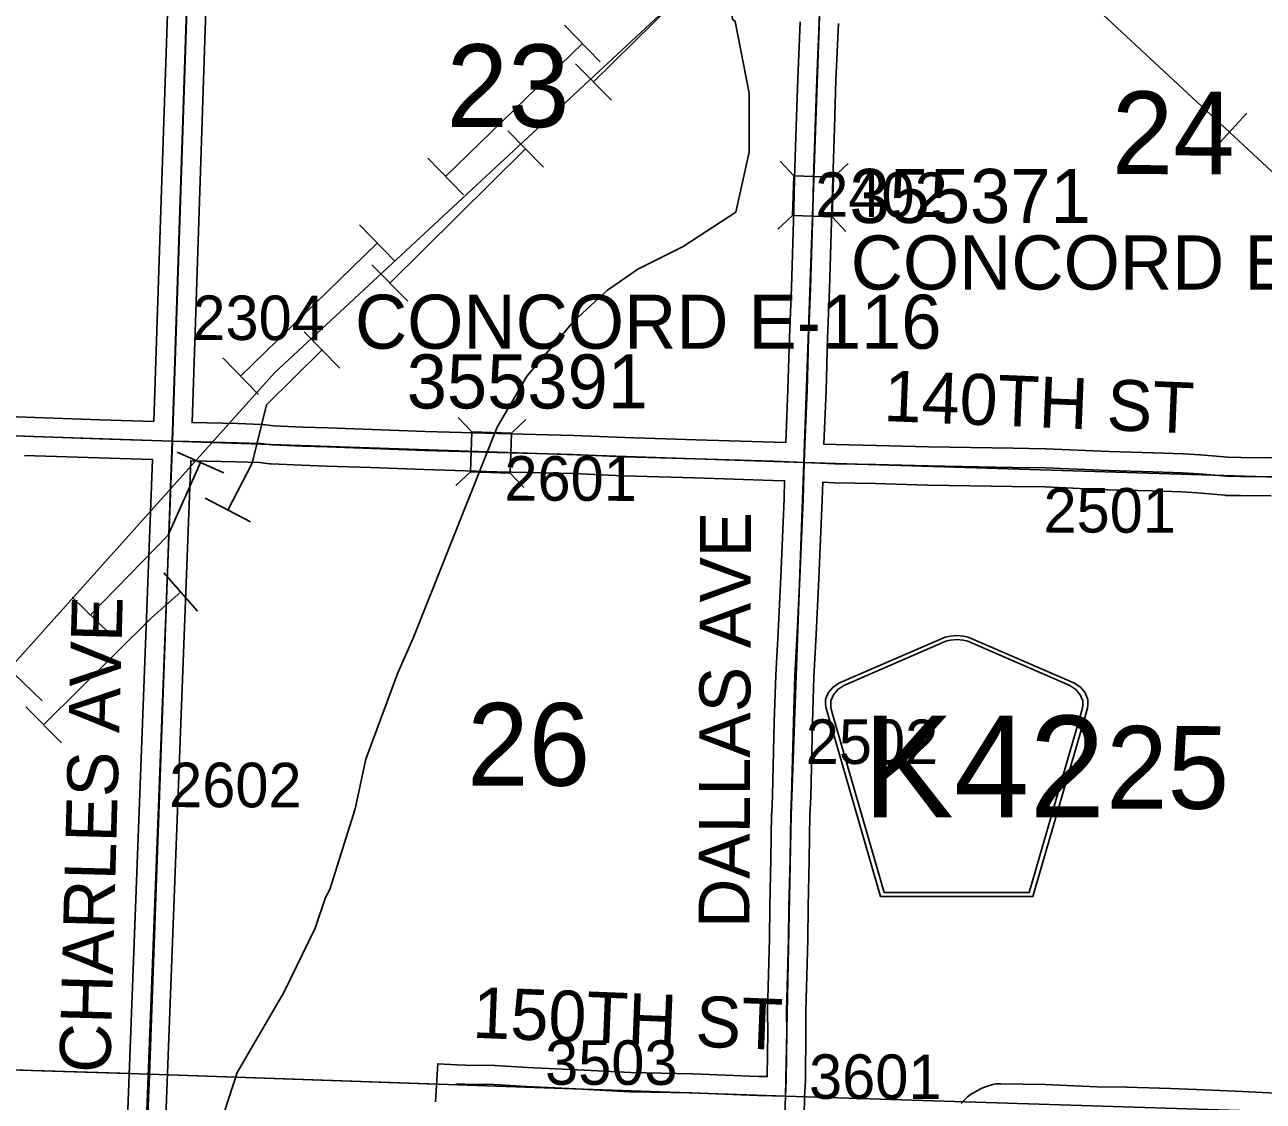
# Model space of a CAD drawing. Extents: x -157.2 to -99.3, y 12.2 to 46.2.
# Drawn here: x -140.761 to -138.814, y 36.013 to 37.706 of the extents above; entities that cross this region are included whole.
import ezdxf

# ---------------------------------------------------------------- set-up
doc = ezdxf.new("R2010")
doc.units = 0
for name, color, linetype in [('tdCoHydroRiver', 7, 'Continuous'), ('tdCoPipe', 7, 'Continuous'), ('tdCoPipe1', 7, 'Continuous'), ('tdCoPipe2', 7, 'Continuous'), ('tdCoSecRdNmbr', 7, 'Continuous'), ('tdCoSecRdTxt', 7, 'Continuous'), ('tdCoSecRteBand', 7, 'Continuous'), ('tdCoSecRteCL', 7, 'Continuous'), ('tdCoSectLine', 7, 'Continuous'), ('tdCoSectLinePart', 7, 'Continuous'), ('tdCoSectNmbr', 7, 'Continuous'), ('tdCoShieldCoRte', 7, 'Continuous'), ('tdCoStrucSec', 7, 'Continuous'), ('tdCoStrucSecCoName', 7, 'Continuous'), ('tdCoStrucSecFHWANum', 7, 'Continuous'), ('tdCoSurfEarth', 7, 'Continuous'), ('tdCoSurfGravel', 7, 'Continuous')]:
    doc.layers.add(name, color=color, linetype=linetype)

msp = doc.modelspace()

# ---------------------------------------------------------------- linework, layer by layer
at = {"layer": 'tdCoHydroRiver'}
for points in [[(-140.1507, 36.7411), (-140.0188, 37.0728), (-139.9717, 37.1534), (-139.8979, 37.2394), (-139.8452, 37.2882), (-139.7975, 37.3214), (-139.7261, 37.357), (-139.6432, 37.4111), (-139.6226, 37.5051), (-139.6225, 37.5982), (-139.6442, 37.7108), (-139.6488, 37.7141), (-139.6563, 37.7775), (-139.6507, 37.853), (-139.6468, 37.8766), (-139.616, 37.9513), (-139.6119, 37.9827)], [(-140.2417, 36.4727), (-140.225, 36.5511), (-140.1748, 36.6867), (-140.1507, 36.7411)], [(-140.4274, 36.0583), (-140.3538, 36.184), (-140.305, 36.2851), (-140.2886, 36.3336), (-140.2819, 36.346), (-140.2417, 36.4727)], [(-140.5211, 35.3853), (-140.5295, 35.4171), (-140.5267, 35.5023), (-140.5104, 35.5666), (-140.5163, 35.6299), (-140.5106, 35.7071), (-140.4601, 35.8982), (-140.4474, 35.9972), (-140.4274, 36.0583)]]:
    msp.add_lwpolyline(points, dxfattribs=at)
at = {"layer": 'tdCoPipe'}
msp.add_line((-138.8947, 37.5073), (-138.8398, 37.5664), dxfattribs=at)
for points in [[(-145.5545, 32.0407), (-145.4652, 31.9559), (-145.2641, 32.039), (-144.2371, 32.0131), (-143.232, 33.3859), (-142.9301, 33.9124), (-142.0867, 34.756), (-141.6374, 35.6825), (-141.5355, 35.8566), (-140.3685, 37.1582), (-139.4239, 38.0364), (-138.0693, 39.5013), (-138.0266, 39.825), (-137.4064, 40.3449), (-136.8596, 41.0707)], [(-139.4195, 38.0502), (-138.4476, 37.1467), (-138.0241, 36.3829), (-137.6791, 35.7892), (-137.4645, 35.7961), (-137.3534, 35.3976)], [(-139.0877, 37.7418), (-138.8672, 37.5368)]]:
    msp.add_lwpolyline(points, dxfattribs=at)
at = {"layer": 'tdCoPipe1'}
for p, q in [((-139.9127, 37.705), (-139.8568, 37.6475)), ((-140.1276, 37.4957), (-140.0717, 37.4382)), ((-140.2351, 37.391), (-140.1792, 37.3336)), ((-140.45, 37.1817), (-140.3941, 37.1243)), ((-140.5216, 37.0337), (-140.4484, 37.001)), ((-140.6868, 36.8058), (-140.6294, 36.7498)), ((-140.7915, 36.6983), (-140.734, 36.6424))]:
    msp.add_line(p, q, dxfattribs=at)
for points in [[(-139.8847, 37.6763), (-140.0997, 37.467)], [(-140.2071, 37.3623), (-140.4221, 37.153)], [(-140.485, 37.0173), (-140.5359, 36.9033), (-140.6581, 36.7778)]]:
    msp.add_lwpolyline(points, dxfattribs=at)
at = {"layer": 'tdCoPipe2'}
for p, q in [((-139.8953, 37.6442), (-139.839, 37.5872)), ((-140.0021, 37.5388), (-139.9458, 37.4818)), ((-140.2156, 37.3281), (-140.1592, 37.271)), ((-140.3223, 37.2227), (-140.266, 37.1656)), ((-140.4775, 36.9611), (-140.4063, 36.9242)), ((-140.5429, 36.8437), (-140.4898, 36.7837)), ((-140.7599, 36.6334), (-140.7035, 36.5765))]:
    msp.add_line(p, q, dxfattribs=at)
for points in [[(-139.645, 37.8092), (-139.6761, 37.8043), (-139.8672, 37.6157)], [(-139.9739, 37.5103), (-140.1874, 37.2995)], [(-140.2941, 37.1941), (-140.3815, 37.1079), (-140.4037, 37.0164), (-140.4419, 36.9426)], [(-140.5164, 36.8137), (-140.5618, 36.7735), (-140.7317, 36.605)]]:
    msp.add_lwpolyline(points, dxfattribs=at)
at = {"layer": 'tdCoSecRteBand'}
for points in [[(-140.5583, 37.0819), (-140.5467, 37.4304), (-140.5271, 38.0167), (-140.5271, 38.0167), (-140.5654, 38.0179), (-140.5657, 38.018), (-140.566, 38.018), (-140.6644, 38.0231), (-140.8661, 38.0308)], [(-140.4671, 38.0146), (-140.4867, 37.4284), (-140.4983, 37.0801), (-140.4267, 37.0784), (-140.4265, 37.0784), (-140.4264, 37.0784), (-140.3891, 37.0772), (-140.3877, 37.0771), (-140.3863, 37.077), (-140.3703, 37.0749), (-140.3239, 37.073), (-140.2851, 37.0718), (-140.285, 37.0718), (-140.285, 37.0718), (-140.2149, 37.0693), (-140.2149, 37.0693), (-140.2149, 37.0693), (-140.1314, 37.0663), (-140.0179, 37.0629), (-139.8981, 37.0599), (-139.8978, 37.0599), (-139.8976, 37.0599), (-139.8179, 37.0565), (-139.7061, 37.053), (-139.583, 37.0493), (-139.5829, 37.0493), (-139.5827, 37.0493), (-139.5648, 37.0486)], [(-139.5648, 37.0486), (-139.5614, 37.1321), (-139.559, 37.2141), (-139.559, 37.2142), (-139.559, 37.2143), (-139.556, 37.2924), (-139.5523, 37.415), (-139.5511, 37.464), (-139.5511, 37.4641), (-139.5511, 37.4643), (-139.5484, 37.5456), (-139.5459, 37.6206), (-139.5459, 37.6207), (-139.5459, 37.6208), (-139.5422, 37.71)], [(-139.4822, 37.7076), (-139.4859, 37.6185), (-139.4884, 37.5436), (-139.4884, 37.5436), (-139.4884, 37.5436), (-139.4911, 37.4624), (-139.4923, 37.4134), (-139.4923, 37.4134), (-139.4923, 37.4133), (-139.496, 37.2905), (-139.496, 37.2904), (-139.496, 37.2902), (-139.499, 37.2122), (-139.5015, 37.1302), (-139.5015, 37.13), (-139.5015, 37.1299), (-139.5049, 37.0461), (-139.4861, 37.0454), (-139.4226, 37.0441), (-139.4225, 37.0441), (-139.4224, 37.0441), (-139.3404, 37.0419), (-139.2081, 37.0397), (-139.1564, 37.039), (-139.1559, 37.039), (-139.1555, 37.0389), (-139.0566, 37.0345), (-138.9871, 37.0326), (-138.987, 37.0325), (-138.9869, 37.0325), (-138.9403, 37.0311), (-138.94, 37.0311), (-138.9396, 37.031), (-138.9137, 37.0296), (-138.9132, 37.0295), (-138.9127, 37.0295), (-138.8698, 37.0256), (-138.849, 37.0254), (-138.8489, 37.0254), (-138.8488, 37.0254), (-138.8008, 37.0247)], [(-140.8575, 37.0922), (-140.7599, 37.0885), (-140.6429, 37.0846), (-140.5583, 37.0819)], [(-140.6235, 35.3638), (-140.5605, 37.0219), (-140.6448, 37.0246), (-140.6448, 37.0246), (-140.6449, 37.0246), (-140.762, 37.0286)], [(-140.1154, 36.0122), (-140.1121, 36.0721), (-140.0821, 36.0704), (-140.0683, 36.0697), (-140.0231, 36.0692), (-140.0225, 36.0692), (-140.0218, 36.0691), (-139.9709, 36.0664), (-139.8928, 36.0627), (-139.8927, 36.0627), (-139.8925, 36.0627), (-139.809, 36.0581), (-139.7124, 36.0564), (-139.7121, 36.0563), (-139.7117, 36.0563), (-139.6079, 36.0522), (-139.5939, 36.0518), (-139.5933, 36.1213), (-139.5935, 36.1543), (-139.5935, 36.1548), (-139.5935, 36.1554), (-139.5903, 36.2688), (-139.5898, 36.319), (-139.5898, 36.3192), (-139.5898, 36.3194), (-139.5881, 36.3938), (-139.5871, 36.4647), (-139.5871, 36.4652), (-139.587, 36.4658), (-139.5856, 36.494), (-139.5829, 36.61), (-139.5829, 36.6101), (-139.5829, 36.6103), (-139.5804, 36.6823), (-139.5804, 36.6825), (-139.5804, 36.6828), (-139.5769, 36.7506), (-139.5728, 36.8377), (-139.5676, 36.961), (-139.5667, 36.9886), (-139.567, 36.9886), (-139.585, 36.9893), (-139.7079, 36.993), (-139.7079, 36.993), (-139.7079, 36.993), (-139.8199, 36.9965), (-139.8201, 36.9965), (-139.8203, 36.9965), (-139.8999, 37), (-140.0195, 37.0029), (-140.0195, 37.0029), (-140.0196, 37.0029), (-140.1333, 37.0064), (-140.1334, 37.0064), (-140.1335, 37.0064), (-140.2171, 37.0093), (-140.287, 37.0118), (-140.326, 37.013), (-140.3261, 37.013), (-140.3262, 37.013), (-140.3741, 37.015), (-140.3754, 37.0151), (-140.3767, 37.0152), (-140.3925, 37.0173), (-140.4282, 37.0184), (-140.5003, 37.0201), (-140.5003, 37.02), (-140.5003, 37.02), (-140.5004, 37.02), (-140.5005, 37.02), (-140.5638, 35.3561)], [(-138.8017, 36.9647), (-138.8497, 36.9654), (-138.8716, 36.9657), (-138.8728, 36.9657), (-138.8739, 36.9658), (-138.9176, 36.9697), (-138.9426, 36.9711), (-138.9888, 36.9726), (-139.0585, 36.9745), (-139.0588, 36.9746), (-139.059, 36.9746), (-139.1577, 36.979), (-139.209, 36.9797), (-139.2091, 36.9797), (-139.2091, 36.9797), (-139.3415, 36.9819), (-139.3417, 36.9819), (-139.3419, 36.9819), (-139.4239, 36.9842), (-139.4876, 36.9854), (-139.4879, 36.9854), (-139.4883, 36.9854), (-139.5068, 36.9862), (-139.5076, 36.959), (-139.5076, 36.9588), (-139.5076, 36.9587), (-139.5128, 36.8351), (-139.5128, 36.835), (-139.5128, 36.8349), (-139.517, 36.7476), (-139.517, 36.7476), (-139.517, 36.7476), (-139.5205, 36.68), (-139.5229, 36.6084), (-139.5256, 36.4922), (-139.5256, 36.4917), (-139.5257, 36.4913), (-139.5271, 36.4633), (-139.5281, 36.3928), (-139.5281, 36.3927), (-139.5281, 36.3925), (-139.5298, 36.3183), (-139.5303, 36.2679), (-139.5303, 36.2676), (-139.5303, 36.2674), (-139.5335, 36.1542), (-139.5333, 36.1214), (-139.5333, 36.1212), (-139.5333, 36.1209), (-139.534, 36.0497), (-139.5338, 36.0497), (-139.534, 36.0459), (-139.534, 36.0459), (-139.534, 36.0454), (-139.5352, 36.02), (-139.5359, 35.9903)], [(-139.2889, 36.0094), (-139.2832, 36.0158), (-139.2813, 36.0181), (-139.2789, 36.0199), (-139.2728, 36.0245), (-139.2708, 36.026), (-139.2687, 36.0271), (-139.2576, 36.033), (-139.2552, 36.0343), (-139.2525, 36.0352), (-139.2479, 36.0367), (-139.2478, 36.0367), (-139.2477, 36.0367), (-139.2394, 36.0393), (-139.2347, 36.0407), (-139.2299, 36.0406), (-139.2276, 36.0406), (-139.2266, 36.0406), (-139.1578, 36.0393), (-139.1574, 36.0393), (-139.157, 36.0393), (-139.0759, 36.0356), (-139.0294, 36.0354), (-139.029, 36.0354), (-139.0285, 36.0354), (-138.9597, 36.0329), (-138.9597, 36.0329), (-138.9597, 36.0329), (-138.9193, 36.0314), (-138.9192, 36.0314), (-138.9191, 36.0314), (-138.8585, 36.029), (-138.8584, 36.029), (-138.8582, 36.029), (-138.7826, 36.0253)]]:
    msp.add_lwpolyline(points, dxfattribs=at)
at = {"layer": 'tdCoSecRteCL'}
msp.add_line((-140.5949, 35.3274), (-140.5293, 37.051), dxfattribs=at)
for points in [[(-140.5293, 37.051), (-140.5167, 37.4294), (-140.4961, 38.0456)], [(-139.5358, 37.0174), (-139.5349, 37.0457), (-139.5314, 37.1311), (-139.529, 37.2132), (-139.526, 37.2914), (-139.5223, 37.4142), (-139.5211, 37.4633), (-139.5184, 37.5446), (-139.5159, 37.6196), (-139.5122, 37.7089), (-139.51, 37.7745), (-139.5065, 37.8751), (-139.5046, 37.9308), (-139.5019, 37.9947), (-139.501, 38.0175)], [(-141.5385, 37.0847), (-141.4927, 37.083), (-141.4192, 37.08), (-141.3647, 37.0785), (-141.2781, 37.0758), (-141.1541, 37.0711), (-140.9788, 37.065), (-140.9013, 37.0635), (-140.8587, 37.0622), (-140.761, 37.0585), (-140.6439, 37.0546), (-140.5293, 37.051)], [(-140.5293, 37.051), (-140.5033, 37.0502), (-140.4273, 37.0484), (-140.3901, 37.0472), (-140.3728, 37.045), (-140.325, 37.043), (-140.286, 37.0418), (-140.216, 37.0393), (-140.1324, 37.0363), (-140.0187, 37.0329), (-139.8989, 37.0299), (-139.819, 37.0265), (-139.707, 37.023), (-139.584, 37.0193), (-139.5358, 37.0174)], [(-139.5652, 36.0211), (-139.564, 36.0467), (-139.5633, 36.1212), (-139.5635, 36.1545), (-139.5603, 36.2682), (-139.5598, 36.3188), (-139.5581, 36.3932), (-139.5571, 36.4643), (-139.5556, 36.4929), (-139.5529, 36.6093), (-139.5504, 36.6813), (-139.547, 36.7491), (-139.5428, 36.8364), (-139.5376, 36.9599), (-139.5358, 37.0174)], [(-139.5358, 37.0174), (-139.487, 37.0154), (-139.4232, 37.0142), (-139.341, 37.0119), (-139.2086, 37.0097), (-139.1568, 37.009), (-139.0577, 37.0045), (-138.9879, 37.0026), (-138.9413, 37.0011), (-138.9154, 36.9996), (-138.8713, 36.9957), (-138.8493, 36.9954), (-138.8012, 36.9947), (-138.7235, 36.9934), (-138.6367, 36.9912), (-138.5377, 36.9863)], [(-140.0838, 36.0405), (-140.0693, 36.0397), (-140.0234, 36.0392), (-139.9724, 36.0365), (-139.8942, 36.0328), (-139.8101, 36.0281), (-139.713, 36.0264), (-139.6089, 36.0222), (-139.5652, 36.0211)], [(-139.5773, 35.7037), (-139.5748, 35.7575), (-139.5726, 35.8204), (-139.5687, 35.9363), (-139.5665, 35.9927), (-139.5652, 36.0211)]]:
    msp.add_lwpolyline(points, dxfattribs=at)
at = {"layer": 'tdCoSectLine'}
for points in [[(-140.4965, 38.0456), (-140.5297, 37.051)], [(-139.5362, 37.0174), (-139.5014, 38.0175)], [(-141.5284, 37.0843), (-140.5297, 37.051)], [(-140.5652, 36.0558), (-140.5297, 37.051)], [(-140.5297, 37.051), (-139.5362, 37.0174)], [(-139.5655, 36.0211), (-139.5566, 36.4634), (-139.5362, 37.0174)], [(-139.5362, 37.0174), (-138.5381, 36.9863)], [(-141.5642, 36.0865), (-140.5652, 36.0558)], [(-140.6073, 35.0425), (-140.5652, 36.0558)], [(-140.5652, 36.0558), (-139.5655, 36.0211)], [(-139.6031, 35.0138), (-139.5655, 36.0211)], [(-139.5655, 36.0211), (-138.5686, 35.9896)]]:
    msp.add_lwpolyline(points, dxfattribs=at)
at = {"layer": 'tdCoSectLinePart'}
for points in [[(-141.5642, 36.0865), (-140.5952, 36.0568)], [(-140.5354, 36.0548), (-140.1142, 36.0401)]]:
    msp.add_lwpolyline(points, dxfattribs=at)
at = {"layer": 'tdCoShieldCoRte'}
for points in [[(-139.4158, 36.335), (-139.4977, 36.6179), (-139.5016, 36.6311), (-139.5023, 36.637), (-139.5023, 36.6448), (-139.4981, 36.6551), (-139.4908, 36.6636), (-139.4812, 36.6702), (-139.314, 36.7426), (-139.3064, 36.7442), (-139.296, 36.7451), (-139.2856, 36.7442), (-139.2781, 36.7426), (-139.1108, 36.6702), (-139.1012, 36.6636), (-139.094, 36.6551), (-139.0897, 36.6448), (-139.0897, 36.637), (-139.0904, 36.6311), (-139.0943, 36.6179), (-139.1763, 36.335)], [(-139.4099, 36.3413), (-139.4897, 36.6166), (-139.4934, 36.6293), (-139.4941, 36.6349), (-139.4941, 36.6424), (-139.49, 36.6523), (-139.483, 36.6605), (-139.4738, 36.6669), (-139.3132, 36.7363), (-139.306, 36.7379), (-139.296, 36.7388), (-139.286, 36.7379), (-139.2788, 36.7363), (-139.1182, 36.6669), (-139.109, 36.6605), (-139.102, 36.6523), (-139.098, 36.6424), (-139.098, 36.6349), (-139.0987, 36.6293), (-139.1024, 36.6166), (-139.1821, 36.3413)]]:
    msp.add_lwpolyline(points, close=True, dxfattribs=at)
at = {"layer": 'tdCoStrucSec'}
for p, q in [((-139.5522, 37.4682), (-139.5735, 37.4911)), ((-139.4896, 37.4661), (-139.4667, 37.4874)), ((-139.5543, 37.4057), (-139.5772, 37.3843)), ((-139.4917, 37.4035), (-139.4704, 37.3806)), ((-140.0587, 37.0653), (-140.0801, 37.0881)), ((-139.9961, 37.0634), (-139.9733, 37.0848)), ((-140.0607, 37.0028), (-140.0835, 36.9813)), ((-139.9981, 37.0008), (-139.9767, 36.978))]:
    msp.add_line(p, q, dxfattribs=at)
for points in [[(-139.5543, 37.4057), (-139.5522, 37.4682), (-139.4896, 37.4661), (-139.4917, 37.4035)], [(-140.0587, 37.0653), (-139.9961, 37.0634), (-139.9981, 37.0008), (-140.0607, 37.0028)]]:
    msp.add_lwpolyline(points, close=True, dxfattribs=at)
at = {"layer": 'tdCoSurfEarth'}
msp.add_line((-140.5167, 37.4294), (-140.4961, 38.0456), dxfattribs=at)
at = {"layer": 'tdCoSurfGravel'}
for points in [[(-139.5665, 35.9927), (-139.5652, 36.0211), (-139.564, 36.0467), (-139.5633, 36.1212), (-139.5635, 36.1545), (-139.5603, 36.2682), (-139.5598, 36.3188), (-139.5581, 36.3932), (-139.5571, 36.4643), (-139.5556, 36.4929), (-139.5529, 36.6093), (-139.5504, 36.6813), (-139.547, 36.7491), (-139.5428, 36.8364), (-139.5376, 36.9599), (-139.5358, 37.0174), (-139.5349, 37.0457), (-139.5314, 37.1311), (-139.529, 37.2132), (-139.526, 37.2914), (-139.5223, 37.4142), (-139.5211, 37.4633), (-139.5184, 37.5446), (-139.5159, 37.6196), (-139.5122, 37.7089)], [(-140.5949, 35.3274), (-140.5293, 37.051), (-140.5167, 37.4294)], [(-141.6009, 37.088), (-141.5714, 37.0859), (-141.5385, 37.0847), (-141.4927, 37.083), (-141.4192, 37.08), (-141.3647, 37.0785), (-141.2781, 37.0758), (-141.1541, 37.0711), (-140.9788, 37.065), (-140.9013, 37.0635), (-140.8587, 37.0622), (-140.761, 37.0585), (-140.6439, 37.0546), (-140.5293, 37.051)], [(-140.5293, 37.051), (-140.5033, 37.0502), (-140.4273, 37.0484), (-140.3901, 37.0472), (-140.3728, 37.045), (-140.325, 37.043), (-140.286, 37.0418), (-140.216, 37.0393), (-140.1324, 37.0363), (-140.0187, 37.0329), (-139.8989, 37.0299), (-139.819, 37.0265), (-139.707, 37.023), (-139.584, 37.0193), (-139.5358, 37.0174), (-139.487, 37.0154), (-139.4232, 37.0142), (-139.341, 37.0119), (-139.2086, 37.0097), (-139.1568, 37.009), (-139.0577, 37.0045), (-138.9879, 37.0026), (-138.9413, 37.0011), (-138.9154, 36.9996), (-138.8713, 36.9957), (-138.8493, 36.9954), (-138.8012, 36.9947)], [(-140.0838, 36.0405), (-140.0693, 36.0397), (-140.0234, 36.0392), (-139.9724, 36.0365), (-139.8942, 36.0328), (-139.8101, 36.0281), (-139.713, 36.0264), (-139.6089, 36.0222), (-139.5652, 36.0211)]]:
    msp.add_lwpolyline(points, dxfattribs=at)

# ---------------------------------------------------------------- texts
at = {"layer": 'tdCoSecRdNmbr'}
for s, rotation, p in [('2402', 359.8935, (-139.5186, 37.4037)), ('2304', 359.8928, (-140.4979, 37.21)), ('2601', 359.8932, (-140.0073, 36.9574)), ('2501', 359.8938, (-139.1597, 36.9073)), ('2502', 359.8936, (-139.5335, 36.5435)), ('2602', 359.8928, (-140.5344, 36.4755)), ('3503', 359.8933, (-139.9433, 36.0391)), ('3601', 359.8936, (-139.5283, 36.0169))]:
    msp.add_text(s, height=0.07, rotation=rotation, dxfattribs=at).set_placement(p)
at = {"layer": 'tdCoSecRdTxt'}
for s, rotation, p in [('140TH ST', 357.6739, (-139.4118, 37.0826)), ('DALLAS AVE', 89.7734, (-139.622, 36.2855)), ('CHARLES AVE', 88.4705, (-140.6271, 36.0569)), ('150TH ST', 357.7236, (-140.0583, 36.113))]:
    msp.add_text(s, height=0.08, rotation=rotation, dxfattribs=at).set_placement(p)
at = {"layer": 'tdCoSectNmbr'}
for s, rotation, p in [('23', 359.8931, (-140.0983, 37.5449)), ('24', 359.8938, (-139.0524, 37.4708)), ('26', 359.8931, (-140.0659, 36.5094)), ('25', 359.8939, (-139.0612, 36.4731))]:
    msp.add_text(s, height=0.13, rotation=rotation, dxfattribs=at).set_placement(p)
at = {"layer": 'tdCoShieldCoRte'}
msp.add_text('K42', height=0.16, dxfattribs=at).set_placement((-139.4435, 36.4593))
at = {"layer": 'tdCoStrucSecCoName'}
for s, p in [('CONCORD E-245', (-139.4627, 37.2893)), ('CONCORD E-116', (-140.2422, 37.1962))]:
    msp.add_text(s, height=0.085, dxfattribs=at).set_placement(p)
at = {"layer": 'tdCoStrucSecFHWANum'}
for s, p in [('355371', (-139.4647, 37.3939)), ('355391', (-140.1608, 37.1023))]:
    msp.add_text(s, height=0.085, dxfattribs=at).set_placement(p)

doc.saveas('drawing.dxf')
